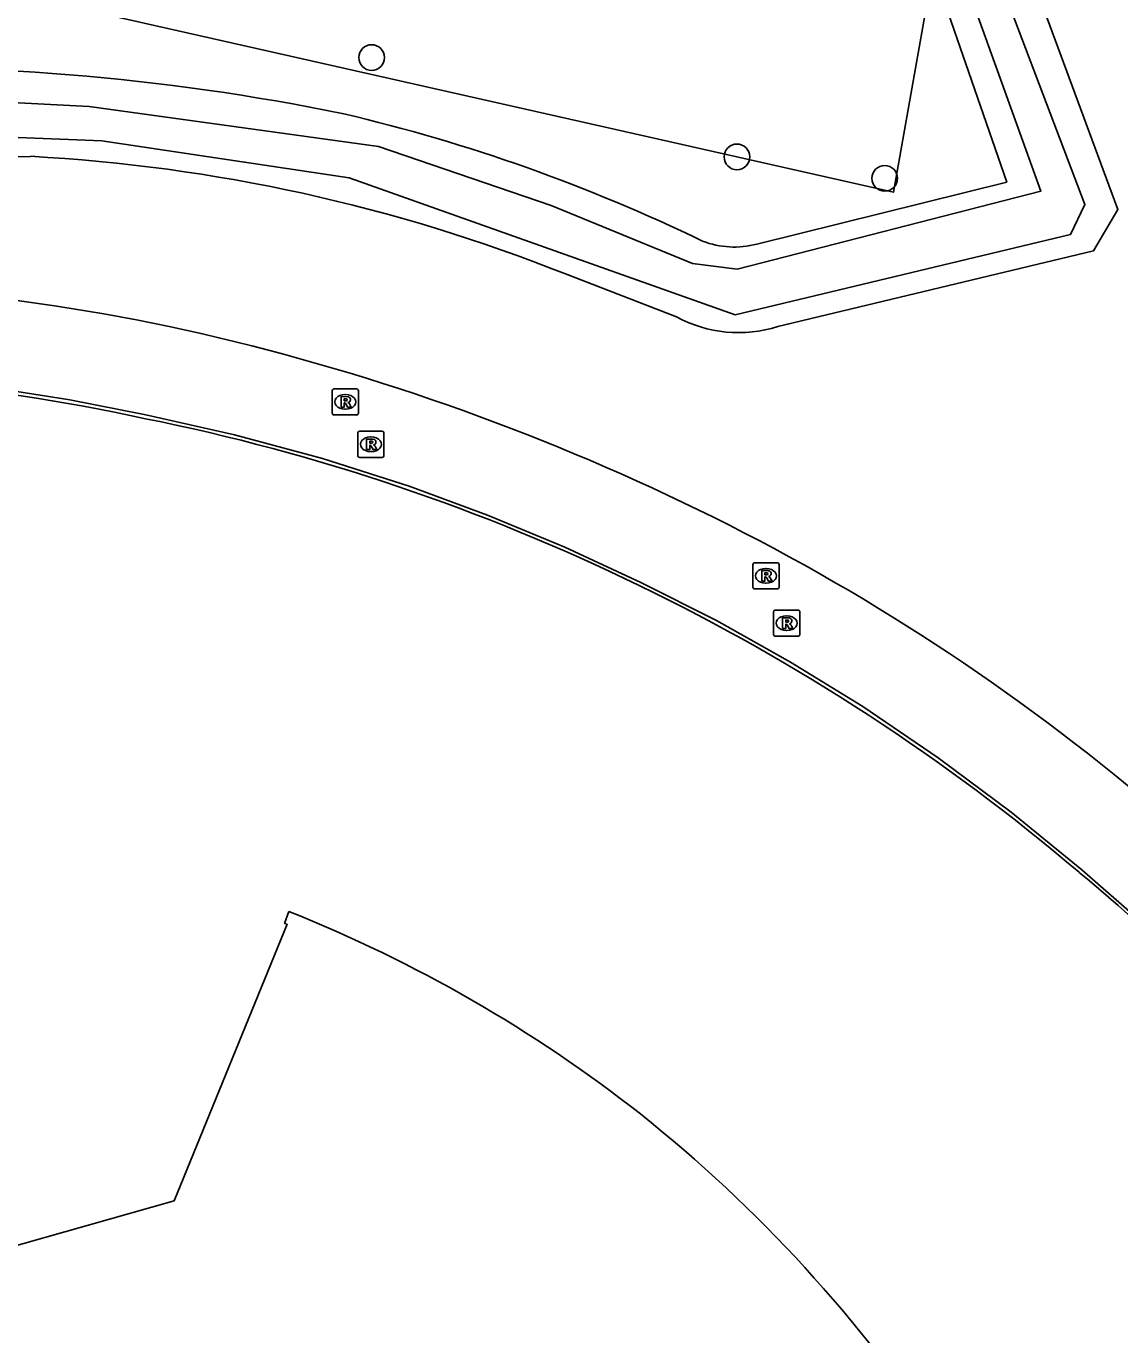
# Model space of a CAD drawing. Extents: x 155018 to 156648, y 383980 to 385733.
# Drawn here: x 156160.53 to 156202.26, y 384662.51 to 384712.39 of the extents above; entities that cross this region are included whole.
import ezdxf

# ---------------------------------------------------------------- set-up
doc = ezdxf.new("R2010")
doc.units = 0
for name, color, linetype in [('IMGEO_Boom', 7, 'Continuous'), ('IMGEO_Groenvoorziening', 7, 'Continuous'), ('IMGEO_Lijnafwatering', 7, 'Continuous'), ('IMGEO_Pand', 7, 'Continuous'), ('IMGEO_Rijbaan_lokaal_gesloten', 7, 'Continuous'), ('IMGEO_Rijbaan_regionaal_gesloten', 7, 'Continuous'), ('IMGEO_Rioolput', 7, 'Continuous'), ('IMGEO_Voetpad_open', 7, 'Continuous'), ('IMGEO_Waterloop', 7, 'Continuous')]:
    doc.layers.add(name, color=color, linetype=linetype)

msp = doc.modelspace()

# ---------------------------------------------------------------- linework, layer by layer
at = {"layer": 'IMGEO_Boom'}
for centre in [(156173.714, 384711.197), (156187.65, 384707.411), (156193.287, 384706.593)]:
    msp.add_circle(centre, 0.489, dxfattribs=at)
at = {"layer": 'IMGEO_Groenvoorziening'}
for points in [[(156092.608, 384805.486), (156104.34, 384822.039), (156109.681, 384825.736), (156116.935, 384848.113), (156123.571, 384846.858), (156128.811, 384836.516), (156139.541, 384820.551), (156144.509, 384812.164), (156161.399, 384786.097), (156159.902, 384780.041), (156181.763, 384744.983), (156194.882, 384713.157), (156193.62, 384706.064), (156154.765, 384714.834), (156144.099, 384710.771), (156128.027, 384711.937), (156112.137, 384703.172), (156102.819, 384701.872), (156086.197, 384689.897), (156080.587, 384681.206), (156070.694, 384667.747), (156063.784, 384665.047)], [(156191.917, 384732.359), (156195.869, 384722.473), (156202.182, 384705.407), (156201.254, 384703.831), (156189.205, 384700.945)], [(156188.405, 384704.084), (156197.941, 384706.447), (156194.822, 384715.486)], [(156185.341, 384701.318), (156181.107, 384702.947)]]:
    msp.add_lwpolyline(points, dxfattribs=at)
for centre, radius, start, end in [((156155.263, 384624.167), 86.65, 78.42099, 92.40669), ((156157.422, 384644.396), 66.428, 64.19513, 76.74355), ((156173.505, 384230.473), 477.13, 91.53746, 93.83747), ((156157.256, 384643.095), 64.429, 68.27277, 86.93318), ((156187.551, 384707.334), 3.36, 248.8534, 284.7193), ((156187.706, 384705.616), 4.906, 241.1796, 287.7928)]:
    msp.add_arc(centre, radius, start, end, dxfattribs=at)
at = {"layer": 'IMGEO_Lijnafwatering'}
for points in [[(156156.34, 384698.937), (156159.279, 384698.602), (156162.201, 384698.146), (156165.102, 384697.571), (156168.488, 384696.816), (156171.837, 384695.91), (156175.142, 384694.855)], [(156175.142, 384694.855), (156178.137, 384693.755), (156181.085, 384692.533), (156183.979, 384691.19), (156186.868, 384689.731), (156189.692, 384688.152), (156192.448, 384686.455)], [(156192.448, 384686.455), (156195.325, 384684.506), (156198.111, 384682.429), (156200.801, 384680.229), (156203.028, 384678.291), (156205.134, 384676.223), (156207.111, 384674.032)]]:
    msp.add_lwpolyline(points, dxfattribs=at)
at = {"layer": 'IMGEO_Pand'}
msp.add_lwpolyline([(156141.579, 384681.536), (156145.819, 384682.144), (156147.886, 384682.293), (156147.926, 384681.85), (156147.827, 384681.841), (156152.892, 384663.847), (156166.18, 384667.614), (156170.487, 384678.154), (156170.393, 384678.188), (156170.558, 384678.643)], dxfattribs=at)
for centre, radius, start, end in [((156150.408, 384628.113), 54.399, 51.9089, 68.2595), ((156150.033, 384628.306), 54.48, 33.398, 51.4732)]:
    msp.add_arc(centre, radius, start, end, dxfattribs=at)
at = {"layer": 'IMGEO_Rijbaan_lokaal_gesloten'}
for centre, radius, start, end in [((156148.934, 384618.351), 84.341, 78.33429, 92.10926), ((156147.042, 384613.628), 89.354, 64.44449, 77.75854), ((156149.529, 384626.282), 72.83, 77.663, 92.86159), ((156149.586, 384620.474), 78.503, 64.06296, 78.60956), ((156149.957, 384619.523), 82.778, 50.11242, 64.50444), ((156149.366, 384619.682), 79.312, 49.66153, 64.17058), ((156170.279, 384642.85), 48.125, 32.2256, 50.7845)]:
    msp.add_arc(centre, radius, start, end, dxfattribs=at)
at = {"layer": 'IMGEO_Rijbaan_regionaal_gesloten'}
msp.add_arc((155699.214, 384528.047), 539.434, 19.45651, 24.29626, dxfattribs=at)
at = {"layer": 'IMGEO_Rioolput'}
for p, q in [((156172.208, 384697.645), (156172.208, 384698.497)), ((156172.283, 384698.571), (156173.135, 384698.571)), ((156172.696, 384698.351), (156172.721, 384698.351)), ((156173.209, 384698.497), (156173.209, 384697.645)), ((156172.719, 384697.791), (156172.694, 384697.791)), ((156173.135, 384697.571), (156172.283, 384697.571)), ((156173.183, 384696.027), (156173.183, 384696.879)), ((156173.258, 384696.953), (156174.11, 384696.953)), ((156173.671, 384696.733), (156173.696, 384696.733)), ((156174.184, 384696.879), (156174.184, 384696.027)), ((156174.11, 384695.953), (156173.258, 384695.953)), ((156173.694, 384696.173), (156173.669, 384696.173)), ((156188.257, 384691.013), (156188.257, 384691.865)), ((156188.332, 384691.939), (156189.184, 384691.939)), ((156188.745, 384691.719), (156188.77, 384691.719)), ((156189.258, 384691.865), (156189.258, 384691.013)), ((156189.184, 384690.939), (156188.332, 384690.939)), ((156188.768, 384691.159), (156188.743, 384691.159)), ((156189.048, 384689.209), (156189.048, 384690.061)), ((156189.123, 384690.135), (156189.975, 384690.135)), ((156189.536, 384689.915), (156189.561, 384689.915)), ((156190.049, 384690.061), (156190.049, 384689.209)), ((156189.559, 384689.355), (156189.534, 384689.355)), ((156189.975, 384689.135), (156189.123, 384689.135))]:
    msp.add_line(p, q, dxfattribs=at)
for points in [[(156172.208, 384697.645), (156172.208, 384698.497)], [(156172.283, 384698.571), (156173.135, 384698.571)], [(156172.797, 384698.269), (156172.545, 384698.271), (156172.545, 384697.871)], [(156173.209, 384698.497), (156173.209, 384697.645)], [(156172.545, 384697.871), (156172.669, 384697.871), (156172.669, 384698.033), (156172.68, 384698.033)], [(156172.723, 384698.19), (156172.669, 384698.19), (156172.669, 384698.109)], [(156172.669, 384698.109), (156172.721, 384698.109)], [(156172.727, 384698.004), (156172.798, 384697.871), (156172.938, 384697.871), (156172.873, 384697.997)], [(156173.135, 384697.571), (156172.283, 384697.571)], [(156173.183, 384696.027), (156173.183, 384696.879)], [(156173.258, 384696.953), (156174.11, 384696.953)], [(156174.184, 384696.879), (156174.184, 384696.027)], [(156173.772, 384696.651), (156173.52, 384696.653), (156173.52, 384696.253)], [(156173.52, 384696.253), (156173.644, 384696.253), (156173.644, 384696.415), (156173.655, 384696.415)], [(156173.698, 384696.572), (156173.644, 384696.572), (156173.644, 384696.491)], [(156173.644, 384696.491), (156173.696, 384696.491)], [(156173.702, 384696.386), (156173.773, 384696.253), (156173.913, 384696.253), (156173.848, 384696.379)], [(156174.11, 384695.953), (156173.258, 384695.953)], [(156188.257, 384691.013), (156188.257, 384691.865)], [(156188.332, 384691.939), (156189.184, 384691.939)], [(156189.258, 384691.865), (156189.258, 384691.013)], [(156188.846, 384691.637), (156188.594, 384691.639), (156188.594, 384691.239)], [(156188.594, 384691.239), (156188.718, 384691.239), (156188.718, 384691.401), (156188.729, 384691.401)], [(156188.772, 384691.558), (156188.718, 384691.558), (156188.718, 384691.477)], [(156188.718, 384691.477), (156188.77, 384691.477)], [(156188.776, 384691.372), (156188.847, 384691.239), (156188.987, 384691.239), (156188.922, 384691.365)], [(156189.184, 384690.939), (156188.332, 384690.939)], [(156189.048, 384689.209), (156189.048, 384690.061)], [(156189.123, 384690.135), (156189.975, 384690.135)], [(156189.637, 384689.833), (156189.385, 384689.835), (156189.385, 384689.435)], [(156189.563, 384689.754), (156189.509, 384689.754), (156189.509, 384689.673)], [(156190.049, 384690.061), (156190.049, 384689.209)], [(156189.385, 384689.435), (156189.509, 384689.435), (156189.509, 384689.597), (156189.52, 384689.597)], [(156189.509, 384689.673), (156189.561, 384689.673)], [(156189.567, 384689.568), (156189.638, 384689.435), (156189.778, 384689.435), (156189.713, 384689.561)], [(156189.975, 384689.135), (156189.123, 384689.135)]]:
    msp.add_lwpolyline(points, dxfattribs=at)
for centre, radius, start, end in [((156172.285, 384698.495), 0.0765, 91.552, 178.448), ((156172.285, 384698.495), 0.0765, 91.552, 178.448), ((156172.796, 384698.159), 0.109, 350.3612, 89.416), ((156173.133, 384698.495), 0.0765, 1.552, 88.448), ((156173.133, 384698.495), 0.0765, 1.552, 88.448), ((156172.679, 384697.98), 0.0533, 26.0293, 88.6989), ((156172.705, 384698.298), 0.19, 274.7715, 282.9687), ((156172.729, 384698.094), 0.0964, 77.0061, 93.1865), ((156172.743, 384698.151), 0.0378, 276.6634, 79.6772), ((156172.794, 384698.159), 0.112, 277.5842, 350.9817), ((156172.778, 384697.944), 0.108, 29.5134, 73.7905), ((156172.285, 384697.647), 0.0765, 181.552, 268.448), ((156172.285, 384697.647), 0.0765, 181.552, 268.448), ((156173.133, 384697.647), 0.0765, 271.552, 358.448), ((156173.133, 384697.647), 0.0765, 271.552, 358.448), ((156173.26, 384696.877), 0.0765, 91.552, 178.448), ((156173.26, 384696.877), 0.0765, 91.552, 178.448), ((156174.108, 384696.877), 0.0765, 1.552, 88.448), ((156174.108, 384696.877), 0.0765, 1.552, 88.448), ((156173.654, 384696.362), 0.0533, 26.0293, 88.6989), ((156173.68, 384696.68), 0.19, 274.7715, 282.9687), ((156173.704, 384696.476), 0.0964, 77.0061, 93.1865), ((156173.718, 384696.533), 0.0378, 276.6634, 79.6772), ((156173.771, 384696.541), 0.109, 350.3612, 89.416), ((156173.769, 384696.541), 0.112, 277.5842, 350.9817), ((156173.753, 384696.326), 0.108, 29.5134, 73.7905), ((156173.26, 384696.029), 0.0765, 181.552, 268.448), ((156173.26, 384696.029), 0.0765, 181.552, 268.448), ((156174.108, 384696.029), 0.0765, 271.552, 358.448), ((156174.108, 384696.029), 0.0765, 271.552, 358.448), ((156188.334, 384691.863), 0.0765, 91.552, 178.448), ((156188.334, 384691.863), 0.0765, 91.552, 178.448), ((156189.182, 384691.863), 0.0765, 1.552, 88.448), ((156189.182, 384691.863), 0.0765, 1.552, 88.448), ((156188.728, 384691.348), 0.0533, 26.0293, 88.6989), ((156188.754, 384691.666), 0.19, 274.7715, 282.9687), ((156188.778, 384691.462), 0.0964, 77.0061, 93.1865), ((156188.792, 384691.519), 0.0378, 276.6634, 79.6772), ((156188.845, 384691.527), 0.109, 350.3612, 89.416), ((156188.843, 384691.527), 0.112, 277.5842, 350.9817), ((156188.827, 384691.312), 0.108, 29.5134, 73.7905), ((156188.334, 384691.015), 0.0765, 181.552, 268.448), ((156188.334, 384691.015), 0.0765, 181.552, 268.448), ((156189.182, 384691.015), 0.0765, 271.552, 358.448), ((156189.182, 384691.015), 0.0765, 271.552, 358.448), ((156189.125, 384690.059), 0.0765, 91.552, 178.448), ((156189.125, 384690.059), 0.0765, 91.552, 178.448), ((156189.569, 384689.658), 0.0964, 77.0061, 93.1865), ((156189.583, 384689.715), 0.0378, 276.6634, 79.6772), ((156189.636, 384689.723), 0.109, 350.3612, 89.416), ((156189.973, 384690.059), 0.0765, 1.552, 88.448), ((156189.973, 384690.059), 0.0765, 1.552, 88.448), ((156189.519, 384689.544), 0.0533, 26.0293, 88.6989), ((156189.545, 384689.862), 0.19, 274.7715, 282.9687), ((156189.634, 384689.723), 0.112, 277.5842, 350.9817), ((156189.618, 384689.508), 0.108, 29.5134, 73.7905), ((156189.125, 384689.211), 0.0765, 181.552, 268.448), ((156189.125, 384689.211), 0.0765, 181.552, 268.448), ((156189.973, 384689.211), 0.0765, 271.552, 358.448), ((156189.973, 384689.211), 0.0765, 271.552, 358.448)]:
    msp.add_arc(centre, radius, start, end, dxfattribs=at)
for centre, major_axis, ratio, start_param, end_param in [((156172.695, 384698.071), (-0.387, 0.002), 0.722429, 4.712389, 7.853982), ((156172.72, 384698.071), (-0.39, 0.002), 0.717154, 1.570796, 4.712389), ((156173.67, 384696.453), (-0.387, 0.002), 0.722429, 4.712389, 7.853982), ((156173.695, 384696.453), (-0.39, 0.002), 0.717154, 1.570796, 4.712389), ((156188.744, 384691.439), (-0.387, 0.002), 0.722429, 4.712389, 7.853982), ((156188.769, 384691.439), (-0.39, 0.002), 0.717154, 1.570796, 4.712389), ((156189.535, 384689.635), (-0.387, 0.002), 0.722429, 4.712389, 7.853982), ((156189.56, 384689.635), (-0.39, 0.002), 0.717154, 1.570796, 4.712389)]:
    msp.add_ellipse(centre, major_axis=major_axis, ratio=ratio, start_param=start_param, end_param=end_param, dxfattribs=at)
at = {"layer": 'IMGEO_Voetpad_open'}
msp.add_arc((155676.844, 384518.986), 561.324, 19.57037, 24.30242, dxfattribs=at)
at = {"layer": 'IMGEO_Waterloop'}
for points in [[(156092.429, 384687.211), (156102.025, 384694.26), (156115.529, 384700.969), (156131.155, 384705.81), (156143.894, 384707.593), (156155.104, 384708.358), (156163.427, 384708.018), (156172.853, 384706.617), (156187.588, 384701.394), (156200.369, 384704.451), (156200.921, 384705.597), (156188.947, 384737.147), (156184.955, 384745.81), (156172.047, 384771.372)], [(156177.715, 384756.723), (156187.185, 384737.02), (156189.308, 384731.797), (156195.762, 384715.788), (156199.244, 384706.107), (156187.652, 384703.135), (156185.953, 384703.347), (156180.56, 384705.555), (156173.979, 384707.805), (156162.938, 384709.334), (156156.314, 384709.674), (156146.463, 384709.759), (156129.393, 384707.041), (156117.333, 384703.219), (156110.284, 384700.587), (156098.565, 384693.708), (156089.987, 384686.999)]]:
    msp.add_lwpolyline(points, dxfattribs=at)

doc.saveas('drawing.dxf')
